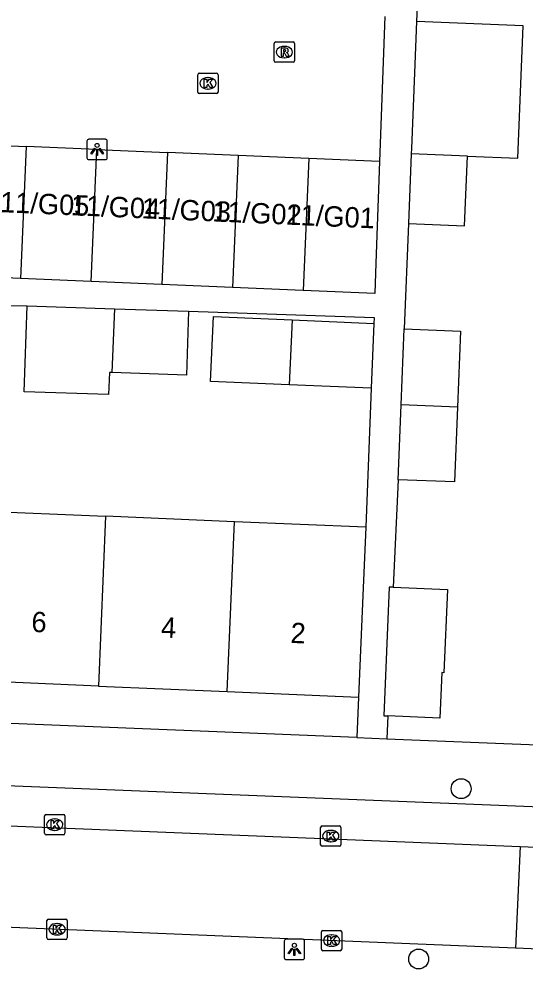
# Model space of a CAD drawing. Extents: x 160732 to 162105, y 387428 to 388479.
# Drawn here: x 161377.94 to 161402.81, y 387537.85 to 387584.51 of the extents above; entities that cross this region are included whole.
import ezdxf

# ---------------------------------------------------------------- set-up
doc = ezdxf.new("R2010")
doc.units = 0
for name, color, linetype in [('IMGEO_Boom', 7, 'Continuous'), ('IMGEO_Kolk', 7, 'Continuous'), ('IMGEO_Lichtpunt', 7, 'Continuous'), ('IMGEO_Pand', 7, 'Continuous'), ('IMGEO_Pand_nummerreeks', 7, 'Continuous'), ('IMGEO_Rijbaan_lokaal_open', 7, 'Continuous'), ('IMGEO_Rioolput', 7, 'Continuous'), ('IMGEO_Voetpad_open', 7, 'Continuous')]:
    doc.layers.add(name, color=color, linetype=linetype)

msp = doc.modelspace()

# ---------------------------------------------------------------- linework, layer by layer
at = {"layer": 'IMGEO_Boom'}
for centre in [(161399.671, 387546.707), (161397.581, 387538.341)]:
    msp.add_circle(centre, 0.489, dxfattribs=at)
at = {"layer": 'IMGEO_Kolk'}
for p, q in [((161386.724, 387580.922), (161386.724, 387581.774)), ((161386.799, 387581.848), (161387.651, 387581.848)), ((161387.725, 387581.774), (161387.725, 387580.922)), ((161387.212, 387581.628), (161387.237, 387581.628)), ((161387.651, 387580.848), (161386.799, 387580.848)), ((161387.235, 387581.068), (161387.21, 387581.068)), ((161379.197, 387544.515), (161379.197, 387545.367)), ((161379.272, 387545.441), (161380.124, 387545.441)), ((161380.198, 387545.367), (161380.198, 387544.515)), ((161379.685, 387545.221), (161379.71, 387545.221)), ((161392.763, 387543.954), (161392.763, 387544.806)), ((161392.838, 387544.88), (161393.69, 387544.88)), ((161393.764, 387544.806), (161393.764, 387543.954)), ((161380.124, 387544.441), (161379.272, 387544.441)), ((161379.708, 387544.661), (161379.683, 387544.661)), ((161393.251, 387544.66), (161393.276, 387544.66)), ((161393.69, 387543.88), (161392.838, 387543.88)), ((161393.274, 387544.1), (161393.249, 387544.1)), ((161379.313, 387539.377), (161379.313, 387540.229)), ((161379.388, 387540.303), (161380.24, 387540.303)), ((161380.314, 387540.229), (161380.314, 387539.377)), ((161379.801, 387540.083), (161379.826, 387540.083)), ((161392.802, 387538.824), (161392.802, 387539.676)), ((161392.877, 387539.75), (161393.729, 387539.75)), ((161393.803, 387539.676), (161393.803, 387538.824)), ((161380.24, 387539.303), (161379.388, 387539.303)), ((161379.824, 387539.523), (161379.799, 387539.523)), ((161393.29, 387539.53), (161393.315, 387539.53)), ((161393.729, 387538.75), (161392.877, 387538.75)), ((161393.313, 387538.97), (161393.288, 387538.97))]:
    msp.add_line(p, q, dxfattribs=at)
for points in [[(161386.724, 387580.922), (161386.724, 387581.774)], [(161386.799, 387581.848), (161387.651, 387581.848)], [(161387.725, 387581.774), (161387.725, 387580.922)], [(161387.045, 387581.548), (161387.168, 387581.548), (161387.168, 387581.397), (161387.298, 387581.548), (161387.462, 387581.548), (161387.316, 387581.397), (161387.469, 387581.148), (161387.317, 387581.148), (161387.232, 387581.312), (161387.168, 387581.245), (161387.168, 387581.148), (161387.045, 387581.148), (161387.045, 387581.548)], [(161387.651, 387580.848), (161386.799, 387580.848)], [(161379.197, 387544.515), (161379.197, 387545.367)], [(161379.272, 387545.441), (161380.124, 387545.441)], [(161380.198, 387545.367), (161380.198, 387544.515)], [(161379.518, 387545.141), (161379.641, 387545.141), (161379.641, 387544.99), (161379.771, 387545.141), (161379.935, 387545.141), (161379.789, 387544.99), (161379.942, 387544.741), (161379.79, 387544.741), (161379.705, 387544.905), (161379.641, 387544.838), (161379.641, 387544.741), (161379.518, 387544.741), (161379.518, 387545.141)], [(161392.763, 387543.954), (161392.763, 387544.806)], [(161392.838, 387544.88), (161393.69, 387544.88)], [(161393.764, 387544.806), (161393.764, 387543.954)], [(161380.124, 387544.441), (161379.272, 387544.441)], [(161393.084, 387544.58), (161393.207, 387544.58), (161393.207, 387544.429), (161393.337, 387544.58), (161393.501, 387544.58), (161393.355, 387544.429), (161393.508, 387544.18), (161393.356, 387544.18), (161393.271, 387544.344), (161393.207, 387544.277), (161393.207, 387544.18), (161393.084, 387544.18), (161393.084, 387544.58)], [(161393.69, 387543.88), (161392.838, 387543.88)], [(161379.313, 387539.377), (161379.313, 387540.229)], [(161379.388, 387540.303), (161380.24, 387540.303)], [(161380.314, 387540.229), (161380.314, 387539.377)], [(161379.634, 387540.003), (161379.757, 387540.003), (161379.757, 387539.852), (161379.887, 387540.003), (161380.051, 387540.003), (161379.905, 387539.852), (161380.058, 387539.603), (161379.906, 387539.603), (161379.821, 387539.767), (161379.757, 387539.7), (161379.757, 387539.603), (161379.634, 387539.603), (161379.634, 387540.003)], [(161392.802, 387538.824), (161392.802, 387539.676)], [(161392.877, 387539.75), (161393.729, 387539.75)], [(161393.803, 387539.676), (161393.803, 387538.824)], [(161380.24, 387539.303), (161379.388, 387539.303)], [(161393.123, 387539.45), (161393.246, 387539.45), (161393.246, 387539.299), (161393.376, 387539.45), (161393.54, 387539.45), (161393.394, 387539.299), (161393.547, 387539.05), (161393.395, 387539.05), (161393.31, 387539.214), (161393.246, 387539.147), (161393.246, 387539.05), (161393.123, 387539.05), (161393.123, 387539.45)], [(161393.729, 387538.75), (161392.877, 387538.75)]]:
    msp.add_lwpolyline(points, dxfattribs=at)
for centre, start, end in [((161386.801, 387581.772), 91.552, 178.448), ((161386.801, 387581.772), 91.552, 178.448), ((161387.649, 387581.772), 1.552, 88.448), ((161387.649, 387581.772), 1.552, 88.448), ((161386.801, 387580.924), 181.552, 268.448), ((161386.801, 387580.924), 181.552, 268.448), ((161387.649, 387580.924), 271.552, 358.448), ((161387.649, 387580.924), 271.552, 358.448), ((161379.274, 387545.365), 91.552, 178.448), ((161379.274, 387545.365), 91.552, 178.448), ((161380.122, 387545.365), 1.552, 88.448), ((161380.122, 387545.365), 1.552, 88.448), ((161392.84, 387544.804), 91.552, 178.448), ((161392.84, 387544.804), 91.552, 178.448), ((161393.688, 387544.804), 1.552, 88.448), ((161393.688, 387544.804), 1.552, 88.448), ((161379.274, 387544.517), 181.552, 268.448), ((161379.274, 387544.517), 181.552, 268.448), ((161380.122, 387544.517), 271.552, 358.448), ((161380.122, 387544.517), 271.552, 358.448), ((161392.84, 387543.956), 181.552, 268.448), ((161392.84, 387543.956), 181.552, 268.448), ((161393.688, 387543.956), 271.552, 358.448), ((161393.688, 387543.956), 271.552, 358.448), ((161379.39, 387540.227), 91.552, 178.448), ((161379.39, 387540.227), 91.552, 178.448), ((161380.238, 387540.227), 1.552, 88.448), ((161380.238, 387540.227), 1.552, 88.448), ((161392.879, 387539.674), 91.552, 178.448), ((161392.879, 387539.674), 91.552, 178.448), ((161393.727, 387539.674), 1.552, 88.448), ((161393.727, 387539.674), 1.552, 88.448), ((161379.39, 387539.379), 181.552, 268.448), ((161379.39, 387539.379), 181.552, 268.448), ((161380.238, 387539.379), 271.552, 358.448), ((161380.238, 387539.379), 271.552, 358.448), ((161392.879, 387538.826), 181.552, 268.448), ((161392.879, 387538.826), 181.552, 268.448), ((161393.727, 387538.826), 271.552, 358.448), ((161393.727, 387538.826), 271.552, 358.448)]:
    msp.add_arc(centre, 0.0765, start, end, dxfattribs=at)
for centre, major_axis, ratio, start_param, end_param in [((161387.211, 387581.348), (-0.387, 0.002), 0.722429, 4.712389, 7.853982), ((161387.236, 387581.348), (-0.39, 0.002), 0.717154, 1.570796, 4.712389), ((161379.684, 387544.941), (-0.387, 0.002), 0.722429, 4.712389, 7.853982), ((161379.709, 387544.941), (-0.39, 0.002), 0.717154, 1.570796, 4.712389), ((161393.25, 387544.38), (-0.387, 0.002), 0.722429, 4.712389, 7.853982), ((161393.275, 387544.38), (-0.39, 0.002), 0.717154, 1.570796, 4.712389), ((161379.8, 387539.803), (-0.387, 0.002), 0.722429, 4.712389, 7.853982), ((161379.825, 387539.803), (-0.39, 0.002), 0.717154, 1.570796, 4.712389), ((161393.289, 387539.25), (-0.387, 0.002), 0.722429, 4.712389, 7.853982), ((161393.314, 387539.25), (-0.39, 0.002), 0.717154, 1.570796, 4.712389)]:
    msp.add_ellipse(centre, major_axis=major_axis, ratio=ratio, start_param=start_param, end_param=end_param, dxfattribs=at)
at = {"layer": 'IMGEO_Lichtpunt'}
for p, q in [((161381.281, 387578.504), (161381.281, 387577.697)), ((161381.281, 387578.504), (161381.281, 387577.697)), ((161382.183, 387578.599), (161381.375, 387578.599)), ((161382.183, 387578.599), (161381.375, 387578.599)), ((161382.277, 387577.697), (161382.277, 387578.504)), ((161382.277, 387577.697), (161382.277, 387578.504)), ((161381.375, 387577.603), (161382.183, 387577.603)), ((161381.375, 387577.603), (161382.183, 387577.603)), ((161390.976, 387539.216), (161390.976, 387538.409)), ((161390.976, 387539.216), (161390.976, 387538.409)), ((161391.878, 387539.311), (161391.07, 387539.311)), ((161391.878, 387539.311), (161391.07, 387539.311)), ((161391.972, 387538.409), (161391.972, 387539.216)), ((161391.972, 387538.409), (161391.972, 387539.216)), ((161391.07, 387538.315), (161391.878, 387538.315)), ((161391.07, 387538.315), (161391.878, 387538.315))]:
    msp.add_line(p, q, dxfattribs=at)
for points in [[(161381.655, 387578.168), (161381.694, 387578.14), (161381.506, 387577.878), (161381.468, 387577.905), (161381.655, 387578.168)], [(161381.757, 387578.12), (161381.804, 387578.12), (161381.804, 387577.798), (161381.757, 387577.798), (161381.757, 387578.12)], [(161381.867, 387578.14), (161381.905, 387578.167), (161382.092, 387577.905), (161382.053, 387577.877), (161381.867, 387578.14)], [(161391.35, 387538.88), (161391.389, 387538.852), (161391.201, 387538.59), (161391.163, 387538.617), (161391.35, 387538.88)], [(161391.452, 387538.832), (161391.499, 387538.832), (161391.499, 387538.51), (161391.452, 387538.51), (161391.452, 387538.832)], [(161391.562, 387538.852), (161391.6, 387538.879), (161391.787, 387538.617), (161391.748, 387538.589), (161391.562, 387538.852)]]:
    msp.add_lwpolyline(points, dxfattribs=at)
for centre in [(161381.78, 387578.302), (161391.475, 387539.014)]:
    msp.add_circle(centre, 0.0994, dxfattribs=at)
for centre, start, end in [((161381.375, 387578.504), 90, 180), ((161381.375, 387578.504), 90, 180), ((161382.183, 387578.504), 0, 90), ((161382.183, 387578.504), 0, 90), ((161381.375, 387577.697), 180, 270), ((161381.375, 387577.697), 180, 270), ((161382.183, 387577.697), 270, 0), ((161382.183, 387577.697), 270, 360), ((161391.07, 387539.216), 90, 180), ((161391.07, 387539.216), 90, 180), ((161391.878, 387539.216), 0, 90), ((161391.878, 387539.216), 0, 90), ((161391.07, 387538.409), 180, 270), ((161391.07, 387538.409), 180, 270), ((161391.878, 387538.409), 270, 0), ((161391.878, 387538.409), 270, 360)]:
    msp.add_arc(centre, 0.0946, start, end, dxfattribs=at)
at = {"layer": 'IMGEO_Pand'}
for points in [[(161397.48, 387584.388), (161397.379, 387581.87), (161397.229, 387578.141), (161397.219, 387577.885)], [(161399.98, 387577.775), (161402.464, 387577.675), (161402.726, 387584.178), (161397.48, 387584.388)], [(161374.825, 387578.399), (161378.298, 387578.25)], [(161378.298, 387578.25), (161378.02, 387571.767)], [(161381.77, 387578.101), (161378.298, 387578.25)], [(161381.492, 387571.618), (161381.77, 387578.101)], [(161381.77, 387578.101), (161385.243, 387577.952)], [(161385.243, 387577.952), (161384.965, 387571.469)], [(161388.716, 387577.803), (161385.243, 387577.952)], [(161388.716, 387577.803), (161388.438, 387571.32)], [(161392.188, 387577.654), (161388.716, 387577.803)], [(161392.188, 387577.654), (161391.91, 387571.171)], [(161395.661, 387577.505), (161395.483, 387572.509), (161395.43, 387571.02), (161391.91, 387571.171)], [(161395.661, 387577.505), (161392.188, 387577.654)], [(161397.219, 387577.885), (161397.081, 387574.467)], [(161397.081, 387574.467), (161399.842, 387574.356), (161399.98, 387577.775)], [(161399.98, 387577.775), (161397.219, 387577.885)], [(161378.02, 387571.767), (161374.547, 387571.916)], [(161381.492, 387571.618), (161378.02, 387571.767)], [(161384.965, 387571.469), (161381.492, 387571.618)], [(161388.438, 387571.32), (161384.965, 387571.469)], [(161391.91, 387571.171), (161388.438, 387571.32)], [(161382.498, 387567.144), (161382.381, 387567.147), (161382.346, 387566.062), (161378.195, 387566.198), (161378.333, 387570.417)], [(161378.333, 387570.417), (161382.63, 387570.276)], [(161382.63, 387570.276), (161382.498, 387567.144)], [(161386.274, 387570.156), (161386.171, 387567.023), (161382.498, 387567.144)], [(161382.63, 387570.276), (161386.274, 387570.156)], [(161391.224, 387566.549), (161387.357, 387566.713), (161387.492, 387569.894), (161391.358, 387569.73)], [(161391.358, 387569.73), (161391.224, 387566.549)], [(161391.358, 387569.73), (161395.378, 387569.56)], [(161395.378, 387569.56), (161395.243, 387566.379)], [(161396.723, 387565.557), (161396.873, 387569.286)], [(161396.873, 387569.286), (161399.634, 387569.175), (161399.484, 387565.446)], [(161395.243, 387566.379), (161391.224, 387566.549)], [(161396.575, 387561.883), (161396.723, 387565.557)], [(161399.484, 387565.446), (161399.336, 387561.772), (161396.575, 387561.883)], [(161399.484, 387565.446), (161396.723, 387565.557)], [(161375.87, 387560.353), (161382.199, 387560.085)], [(161382.199, 387560.085), (161381.847, 387551.745)], [(161388.528, 387559.817), (161382.199, 387560.085)], [(161388.176, 387551.477), (161388.528, 387559.817)], [(161394.978, 387559.544), (161388.528, 387559.817)], [(161394.978, 387559.544), (161394.836, 387556.2), (161394.625, 387551.204)], [(161396.329, 387556.601), (161396.136, 387556.609), (161395.869, 387550.292), (161396.067, 387550.284)], [(161396.329, 387556.601), (161398.996, 387556.488), (161398.823, 387552.405), (161398.714, 387552.409), (161398.62, 387550.176), (161396.067, 387550.284)], [(161381.847, 387551.745), (161375.518, 387552.013)], [(161381.847, 387551.745), (161388.176, 387551.477)], [(161388.176, 387551.477), (161394.625, 387551.204)]]:
    msp.add_lwpolyline(points, dxfattribs=at)
at = {"layer": 'IMGEO_Rijbaan_lokaal_open'}
for points in [[(161395.913, 387584.629), (161395.661, 387577.505)], [(161340.181, 387546.381), (161402.573, 387543.862)], [(161402.573, 387543.862), (161402.335, 387538.88)], [(161402.573, 387543.862), (161406.058, 387543.721)], [(161402.335, 387538.88), (161340.016, 387541.435)], [(161405.82, 387538.734), (161402.335, 387538.88)]]:
    msp.add_lwpolyline(points, dxfattribs=at)
at = {"layer": 'IMGEO_Rioolput'}
for p, q in [((161390.481, 387582.455), (161390.481, 387583.307)), ((161390.556, 387583.381), (161391.408, 387583.381)), ((161390.969, 387583.161), (161390.994, 387583.161)), ((161391.482, 387583.307), (161391.482, 387582.455)), ((161390.992, 387582.601), (161390.967, 387582.601)), ((161391.408, 387582.381), (161390.556, 387582.381))]:
    msp.add_line(p, q, dxfattribs=at)
for points in [[(161390.481, 387582.455), (161390.481, 387583.307)], [(161390.556, 387583.381), (161391.408, 387583.381)], [(161391.07, 387583.079), (161390.818, 387583.081), (161390.818, 387582.681)], [(161391.482, 387583.307), (161391.482, 387582.455)], [(161390.818, 387582.681), (161390.942, 387582.681), (161390.942, 387582.843), (161390.953, 387582.843)], [(161390.996, 387583), (161390.942, 387583), (161390.942, 387582.919)], [(161390.942, 387582.919), (161390.994, 387582.919)], [(161391, 387582.814), (161391.071, 387582.681), (161391.211, 387582.681), (161391.146, 387582.807)], [(161391.408, 387582.381), (161390.556, 387582.381)]]:
    msp.add_lwpolyline(points, dxfattribs=at)
for centre, radius, start, end in [((161390.558, 387583.305), 0.0765, 91.552, 178.448), ((161390.558, 387583.305), 0.0765, 91.552, 178.448), ((161391.069, 387582.969), 0.109, 350.3612, 89.416), ((161391.406, 387583.305), 0.0765, 1.552, 88.448), ((161391.406, 387583.305), 0.0765, 1.552, 88.448), ((161390.952, 387582.79), 0.0533, 26.0293, 88.6989), ((161390.978, 387583.108), 0.19, 274.7715, 282.9687), ((161391.002, 387582.904), 0.0964, 77.0061, 93.1865), ((161391.016, 387582.961), 0.0378, 276.6634, 79.6772), ((161391.067, 387582.969), 0.112, 277.5842, 350.9817), ((161391.051, 387582.754), 0.108, 29.5134, 73.7905), ((161390.558, 387582.457), 0.0765, 181.552, 268.448), ((161390.558, 387582.457), 0.0765, 181.552, 268.448), ((161391.406, 387582.457), 0.0765, 271.552, 358.448), ((161391.406, 387582.457), 0.0765, 271.552, 358.448)]:
    msp.add_arc(centre, radius, start, end, dxfattribs=at)
for centre, major_axis, ratio, start_param, end_param in [((161390.968, 387582.881), (-0.387, 0.002), 0.722429, 4.712389, 7.853982), ((161390.993, 387582.881), (-0.39, 0.002), 0.717154, 1.570796, 4.712389)]:
    msp.add_ellipse(centre, major_axis=major_axis, ratio=ratio, start_param=start_param, end_param=end_param, dxfattribs=at)
at = {"layer": 'IMGEO_Voetpad_open'}
for points in [[(161397.587, 387587.051), (161397.48, 387584.388)], [(161397.081, 387574.467), (161396.873, 387569.286)], [(161373.341, 387570.502), (161378.333, 387570.417)], [(161386.274, 387570.156), (161395.388, 387569.856), (161395.378, 387569.56)], [(161395.243, 387566.379), (161394.978, 387559.544)], [(161396.575, 387561.883), (161396.329, 387556.601)], [(161273.083, 387551.023), (161337.101, 387548.471), (161415.466, 387545.346)], [(161394.625, 387551.204), (161394.545, 387549.219)], [(161394.545, 387549.219), (161356.438, 387550.752), (161356.325, 387550.755)], [(161396.067, 387550.284), (161396.022, 387549.16)], [(161394.545, 387549.219), (161396.022, 387549.16)], [(161396.022, 387549.16), (161417.392, 387548.301), (161418.312, 387548.301), (161419.7, 387549.08)]]:
    msp.add_lwpolyline(points, dxfattribs=at)

# ---------------------------------------------------------------- texts
at = {"layer": 'IMGEO_Pand_nummerreeks'}
for s, rotation, p in [('11/G05', 357.5071, (161376.994, 387575.025)), ('11/G04', 357.5071, (161380.474, 387574.874)), ('11/G03', 357.5071, (161383.954, 387574.722)), ('11/G02', 357.5071, (161387.428, 387574.571)), ('11/G01', 357.5071, (161391.025, 387574.414)), ('6', 357.5755, (161378.535, 387554.408)), ('4', 357.5755, (161384.903, 387554.138)), ('2', 357.5755, (161391.27, 387553.868))]:
    msp.add_text(s, height=1, rotation=rotation, dxfattribs=at).set_placement(p)

doc.saveas('drawing.dxf')
